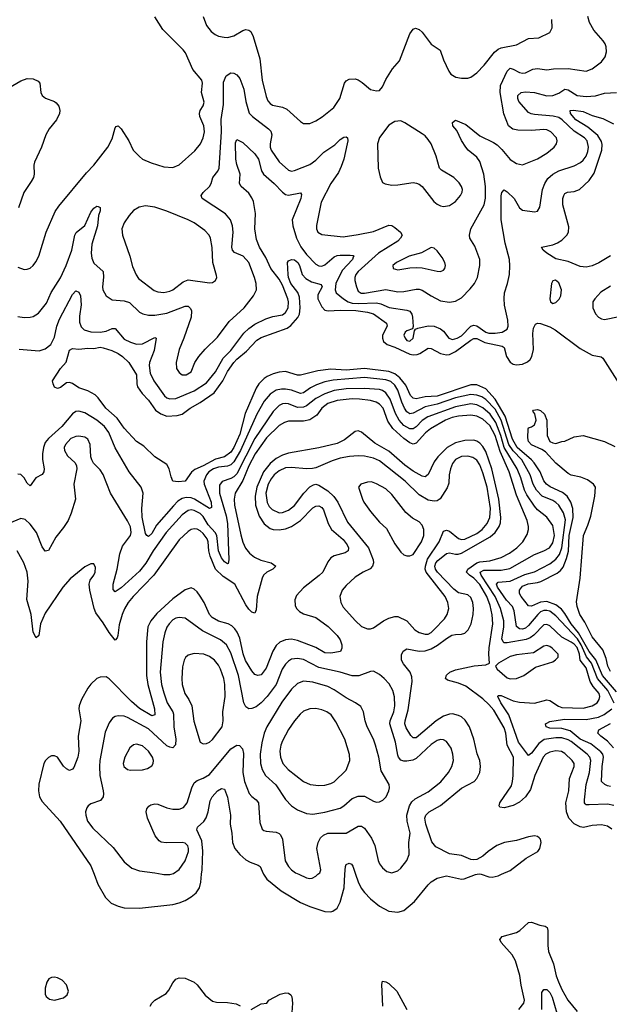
# Model space of a CAD drawing. Header units: inches. Extents: x 1649636 to 1815363, y 506543 to 641975.
# Tile 602 of 656: x 1745082 to 1748962, y 609143 to 615629. Entities that reach past the tile are written whole.
import ezdxf

# ---------------------------------------------------------------- set-up
doc = ezdxf.new("R2010")
doc.units = ezdxf.units.IN
doc.header["$MEASUREMENT"] = 0
doc.layers.add('B7640', color=7, linetype='Continuous')
doc.layers.add('B7641', color=7, linetype='Continuous')

msp = doc.modelspace()

# ---------------------------------------------------------------- linework, layer by layer
at = {"layer": 'B7640', "color": 5}
for points, elevation in [([(1745570.7, 610000), (1745595.1, 609935.1), (1745646.1, 609846.1), (1745684, 609810), (1745728.9, 609788.9), (1745770, 609779.5), (1745870, 609775.8), (1746090, 609801.5), (1746130, 609811.5), (1746170, 609827.9), (1746209.8, 609850.2), (1746243.5, 609876.5), (1746264.7, 609910), (1746272.7, 609947.3), (1746278.6, 610000)], 620), ([(1746019, 610000), (1746030, 609997.7), (1746070, 609997.7), (1746077.4, 610000)], 640), ([(1746686.4, 610000), (1746707.6, 609967.6), (1746803.1, 609890), (1746930, 609813.8), (1746990, 609788.4), (1747090, 609754.9), (1747128.3, 609751.7), (1747142.9, 609757.1), (1747170, 609777.4), (1747190, 609817), (1747216.1, 609910), (1747221.6, 610000)], 620), ([(1746918, 610000), (1746970, 609976.5), (1746990, 609971.8), (1747006.5, 609973.5), (1747030, 609988), (1747044.3, 610000)], 640), ([(1747292.4, 610000), (1747309.5, 609950), (1747328.5, 609908.5), (1747350, 609879.1), (1747390, 609838), (1747450, 609788.9), (1747510, 609757.4), (1747570, 609750.3), (1747610, 609761.1), (1747679, 609821), (1747770, 609930.3), (1747790, 609948.9), (1747830, 609973.7), (1747890.4, 609990.4), (1747988.5, 609968.5), (1748006, 609970), (1748082, 609998), (1748093.2, 610000)], 620), ([(1748118.6, 610000), (1748170, 609982), (1748190, 609981.7), (1748230, 609990.2), (1748252.2, 610000)], 620), ([(1748366.8, 609110), (1748398.2, 609150), (1748404.4, 609170), (1748381.8, 609270), (1748373.6, 609333.6), (1748344, 609430), (1748322.2, 609470), (1748251, 609550), (1748240.5, 609570), (1748256, 609590), (1748350, 609615.5), (1748372.8, 609630), (1748430, 609682.6), (1748450, 609684), (1748504.7, 609664.7), (1748538.8, 609658.8), (1748553.4, 609650), (1748558.2, 609630), (1748557.4, 609530), (1748562.7, 609490), (1748594.1, 609410), (1748612.9, 609330), (1748628.4, 609291.6), (1748650, 609240.8), (1748688.7, 609170), (1748750, 609095.8)], 580), ([(1745940.3, 609130), (1745950.7, 609150), (1745971.9, 609170), (1746045, 609215), (1746063.4, 609236.6), (1746090, 609284.9), (1746110, 609308.5), (1746130, 609317.4), (1746170, 609315.6), (1746230, 609289.1), (1746250, 609272.4), (1746302.8, 609202.8), (1746350, 609164.9), (1746376.8, 609156.8), (1746450, 609154.3), (1746506.8, 609146.8), (1746532.6, 609132.6)], 580), ([(1747471.2, 609130), (1747465.4, 609274.6), (1747470, 609295.5), (1747490, 609291.5), (1747510, 609280.7), (1747562.8, 609230), (1747628.8, 609110)], 580), ([(1748518.1, 609110), (1748518, 609222), (1748530, 609240.5), (1748550, 609241.1), (1748570, 609220.8), (1748584.8, 609190), (1748632.1, 609032.1)], 560), ([(1746604, 609110), (1746670, 609147.3), (1746709, 609151), (1746722, 609170), (1746796, 609210), (1746830, 609218.6), (1746850, 609215.8), (1746865.9, 609205.9), (1746873.2, 609193.2), (1746877.1, 609150), (1746872, 609090)], 580)]:
    msp.add_lwpolyline(points, dxfattribs=dict(at, elevation=elevation))
at = {"layer": 'B7640', "color": 5, "elevation": 620}
msp.add_lwpolyline([(1745310, 609322.9), (1745290, 609320.7), (1745274, 609310), (1745259.3, 609290), (1745248.5, 609250), (1745248.4, 609210), (1745254.9, 609194.9), (1745278, 609178), (1745310, 609170.5), (1745370, 609185.3), (1745394.9, 609205.1), (1745403.6, 609230), (1745390, 609272.3), (1745361.4, 609301.4), (1745330, 609318.4)], close=True, dxfattribs=at)
at = {"layer": 'B7641', "color": 5}
for points, elevation in [([(1745070, 613674), (1745110, 613666.5), (1745150, 613668.9), (1745170, 613672.8), (1745205.2, 613694.8), (1745258.5, 613761.5), (1745289.3, 613830.7), (1745350, 613928.9), (1745387.9, 614010), (1745423.8, 614110), (1745445.4, 614210), (1745453.1, 614226.9), (1745510, 614274), (1745550, 614360.5), (1745570, 614388), (1745590, 614400.5), (1745598.4, 614398.4), (1745610, 614391), (1745610.3, 614370.2), (1745601.1, 614338.9), (1745592.4, 614270), (1745555.6, 614150), (1745550.8, 614090), (1745556.9, 614056.9), (1745570, 614025.3), (1745630.2, 613970), (1745633.3, 613933.3), (1745626.4, 613870), (1745628.6, 613850), (1745650, 613810.3), (1745690, 613783.9), (1745770, 613775.8), (1745804.7, 613764.7), (1745870, 613702), (1745890.8, 613690.8), (1745930, 613681.8), (1745970, 613681.7), (1746050, 613695.7), (1746170, 613742), (1746190, 613740.8), (1746205.4, 613725.5), (1746212, 613710), (1746211, 613670), (1746161.5, 613530), (1746130, 613457.2), (1746110.3, 613370), (1746114.3, 613330), (1746130, 613303.7), (1746150, 613289.2), (1746178, 613290), (1746209.7, 613310), (1746234.7, 613370), (1746259.7, 613410), (1746301.4, 613458.6), (1746382.9, 613537.1), (1746460.1, 613639.9), (1746557.7, 613730), (1746619.7, 613810), (1746639.7, 613850), (1746638.5, 613890), (1746627.8, 613930), (1746588.9, 614030), (1746551.9, 614071.9), (1746496.2, 614096.2), (1746482, 614110), (1746478.2, 614130), (1746486.9, 614230), (1746482.3, 614270), (1746467.8, 614310), (1746436, 614350), (1746282.4, 614450), (1746275.1, 614470), (1746289.6, 614490), (1746331.1, 614530), (1746341.7, 614550), (1746352.8, 614590), (1746384.7, 614630), (1746394, 614650), (1746409.9, 614889.9), (1746408.4, 614971.6), (1746423.1, 615070), (1746422.9, 615217.1), (1746441.1, 615258.9), (1746470, 615278.9), (1746490, 615275.8), (1746510, 615264.4), (1746530, 615241.7), (1746556.1, 615170), (1746570.7, 615090), (1746592.2, 615012.2), (1746614.2, 614990), (1746719.6, 614910), (1746733.9, 614893.9), (1746740.6, 614870), (1746730.2, 614810), (1746729.5, 614790), (1746735.9, 614770), (1746790, 614691.7), (1746850, 614637.4), (1746870, 614631.6), (1746890, 614634.7), (1746990, 614674.2), (1747030, 614704.2), (1747083.9, 614756.1), (1747154.8, 614805.2), (1747190, 614840.3), (1747214.2, 614854.2), (1747230, 614857.1), (1747238, 614850), (1747240.9, 614830), (1747237.2, 614810), (1747214.3, 614710), (1747198.2, 614661.8), (1747178.5, 614621.5), (1747128.6, 614550), (1747066.3, 614426.3), (1747033.7, 614273.7), (1747034, 614250), (1747043.8, 614230), (1747070, 614214), (1747210, 614198.4), (1747310, 614212.6), (1747410, 614234.2), (1747510, 614275.8), (1747530, 614272.9), (1747550, 614259.5), (1747588.4, 614230), (1747598, 614210), (1747588, 614190), (1747569.2, 614170), (1747442.2, 614090), (1747308.8, 613970), (1747294.4, 613950), (1747287.5, 613930), (1747287.5, 613910), (1747297.2, 613870), (1747310, 613840.2), (1747328.1, 613828.1), (1747350, 613826.8), (1747490, 613851), (1747570, 613836), (1747610, 613838.6), (1747690, 613853.9), (1747710, 613852.7), (1747730, 613846.3), (1747789, 613809), (1747850, 613777.7), (1747910, 613768.4), (1747950, 613773.6), (1747990, 613796.9), (1748045.1, 613854.9), (1748074.5, 613890), (1748094.8, 613930), (1748110.8, 614010), (1748109.8, 614050), (1748076.1, 614136.1), (1748044.7, 614190), (1748041, 614210), (1748051.1, 614250), (1748138.4, 614410), (1748146.1, 614453.9), (1748147.7, 614530), (1748136.9, 614610), (1748110, 614695.3), (1748090, 614722.3), (1748033.2, 614770), (1748017.3, 614790), (1747990, 614832.6), (1747957.6, 614897.6), (1747932.8, 614930), (1747930, 614950.4), (1747950, 614967), (1748017.3, 614937.3), (1748110, 614862.7), (1748199.8, 614819.8), (1748223.7, 614803.7), (1748254.4, 614774.4), (1748310, 614706.9), (1748350, 614681.3), (1748390, 614672.9), (1748490, 614713), (1748550.4, 614749.6), (1748599.7, 614790), (1748613.5, 614810), (1748618.5, 614830), (1748614.5, 614850), (1748576.9, 614890), (1748550, 614904.1), (1748530, 614906), (1748450, 614898.2), (1748360.7, 614900.7), (1748327.7, 614907.7), (1748298.9, 614930), (1748268.5, 615008.5), (1748243.4, 615150), (1748245.4, 615194.6), (1748290, 615290.3), (1748310, 615309.1), (1748330, 615302.9), (1748370, 615279.8), (1748390, 615276), (1748410, 615278.9), (1748458.1, 615301.9), (1748490, 615306), (1748550, 615298.9), (1748595.3, 615304.7), (1748690, 615306.4), (1748810, 615289.2), (1748850, 615304.4), (1748909.7, 615350), (1748935, 615384.9), (1748943.1, 615416.9), (1748940.4, 615450), (1748933.7, 615470), (1748921.1, 615490), (1748859, 615559), (1748830.7, 615610), (1748821.2, 615650)], 560), ([(1745070, 613999.1), (1745110, 613983.1), (1745130, 613984.4), (1745150, 613993), (1745170.9, 614009.1), (1745187.3, 614032.7), (1745206.3, 614070), (1745254.7, 614230), (1745314.6, 614365.4), (1745339.3, 614400.7), (1745521.2, 614618.8), (1745570, 614670.3), (1745660.8, 614790), (1745690, 614844.4), (1745710, 614916), (1745715.9, 614924.1), (1745730, 614930.5), (1745750, 614910.3), (1745799.5, 614830), (1745828.9, 614768.9), (1745870, 614727.3), (1745890.4, 614710.4), (1745945.7, 614685.7), (1746030, 614659.5), (1746090, 614655.3), (1746130, 614672), (1746234.7, 614765.3), (1746271.6, 614810), (1746290, 614850.5), (1746298.4, 614890), (1746292.6, 614930), (1746266.8, 614990), (1746264.2, 615010), (1746269.8, 615030.2), (1746290, 615060.7), (1746294.6, 615085.4), (1746277.7, 615150), (1746285.5, 615210), (1746280.3, 615230), (1746221, 615301), (1746171.9, 615410), (1746157.7, 615430), (1746023, 615563), (1745970, 615646.4)], 580), ([(1746289.1, 615649.1), (1746311.1, 615590), (1746341.8, 615550), (1746367.4, 615530), (1746390, 615520.2), (1746427.3, 615512.7), (1746450, 615512.3), (1746490, 615521.8), (1746550, 615557.3), (1746570, 615564), (1746590, 615560.3), (1746602, 615550), (1746618.5, 615518.5), (1746662.6, 615370), (1746676.3, 615230), (1746702.6, 615122.6), (1746714.4, 615094.4), (1746730, 615075.8), (1746746.1, 615066.1), (1746810, 615052.8), (1746839.4, 615039.4), (1746930, 614957.6), (1746950, 614944.9), (1746990, 614944.2), (1747030, 614962.3), (1747071.9, 614988.1), (1747149.2, 615050.8), (1747187.7, 615110), (1747218.3, 615210), (1747230, 615226.4), (1747250, 615237), (1747290, 615238), (1747310, 615232), (1747335.8, 615215.8), (1747390, 615168), (1747430, 615159.1), (1747450, 615162), (1747470, 615186.8), (1747490, 615234.8), (1747534.2, 615305.9), (1747581.6, 615358.4), (1747650, 615536), (1747670, 615566.8), (1747687.2, 615572.8), (1747710, 615564.9), (1747730, 615546), (1747790, 615466.4), (1747848.7, 615428.7), (1747870, 615364), (1747905.3, 615290), (1747919.3, 615270), (1747951.3, 615250), (1747990, 615242.6), (1748030, 615244.2), (1748050, 615250.3), (1748090, 615278.9), (1748138.5, 615330), (1748205.3, 615414.7), (1748230, 615434), (1748250, 615442.6), (1748350, 615462.2), (1748430, 615505.2), (1748499, 615510), (1748570, 615544), (1748585.4, 615574.6), (1748583.6, 615630)], 580), ([(1745010, 615179.5), (1745090, 615225.6), (1745130, 615240.6), (1745170, 615238.2), (1745203, 615223), (1745214.4, 615210), (1745220.4, 615150), (1745230.3, 615130.3), (1745251.6, 615111.6), (1745310, 615090.3), (1745321.5, 615081.5), (1745338.5, 615058.5), (1745344.6, 615030), (1745342.6, 615010), (1745323.6, 614970), (1745275.6, 614910), (1745252.8, 614870), (1745225.3, 614790), (1745178.3, 614690), (1745174.3, 614670), (1745176.9, 614610), (1745171.3, 614588.7), (1745157.8, 614562.2), (1745107.6, 614490), (1745073.6, 614390)], 580), ([(1745077.8, 613457.8), (1745210, 613448.3), (1745250, 613460.2), (1745286.6, 613490), (1745310, 613537.6), (1745326.1, 613610), (1745343.5, 613656.5), (1745430, 613819.5), (1745450, 613842.6), (1745470, 613833.1), (1745481.5, 613810), (1745485.3, 613750), (1745475.4, 613675.4), (1745475.3, 613635.3), (1745484.9, 613604.9), (1745505.1, 613585.1), (1745550, 613571.9), (1745610, 613569.4), (1745650, 613576), (1745690, 613594.2), (1745710, 613593.8), (1745770, 613524.7), (1745810, 613503.8), (1745850, 613491.9), (1745890, 613494.2), (1745970, 613534.3), (1745979.1, 613530), (1745967.5, 613450), (1745936.2, 613370), (1745932.6, 613350), (1745941, 613301), (1745964, 613250), (1746035.5, 613150), (1746050, 613138), (1746070, 613131), (1746110, 613134.1), (1746230, 613183.4), (1746310, 613236.8), (1746370, 613309.4), (1746421.2, 613398.8), (1746471.5, 613450), (1746557.2, 613562.8), (1746590, 613595.3), (1746630, 613624.1), (1746700.9, 613659.1), (1746746.6, 613673.4), (1746810, 613683.9), (1746830, 613698.9), (1746847.3, 613730), (1746850.9, 613769.1), (1746847.1, 613790), (1746810, 613880.3), (1746790, 613918.8), (1746733.2, 613990), (1746701.3, 614061.3), (1746659.1, 614130), (1746639.8, 614179.8), (1746628.9, 614250), (1746633, 614353), (1746619.2, 614430), (1746610, 614455.1), (1746590, 614486.2), (1746539.7, 614530), (1746527.9, 614550), (1746532, 614610), (1746510, 614675.1), (1746503.1, 614710), (1746502.3, 614817.7), (1746510, 614840.5), (1746550, 614819.5), (1746630, 614746), (1746652.1, 614710), (1746673.6, 614633.6), (1746686.8, 614610), (1746755.9, 614550), (1746810, 614492.9), (1746830, 614477.6), (1746850, 614473.7), (1746930, 614487.7), (1746936.2, 614476.2), (1746932.2, 614450), (1746874.6, 614310), (1746878, 614270), (1746903.3, 614190), (1746932, 614132), (1746970, 614082.5), (1747030, 614019.1), (1747050, 614006.4), (1747070, 614004.1), (1747090, 614013.5), (1747150, 614066), (1747170, 614074.3), (1747190, 614078.1), (1747257.4, 614077.4), (1747275.9, 614075.9), (1747283.1, 614070), (1747276.1, 614063.9), (1747272.3, 614050), (1747204.2, 613975.8), (1747163.1, 613890), (1747157, 613850), (1747164.5, 613830), (1747212.5, 613790), (1747243.5, 613770), (1747270, 613761.7), (1747310, 613758.2), (1747430, 613763.1), (1747457.3, 613757.3), (1747512.9, 613733), (1747630, 613715.7), (1747648.1, 613708.1), (1747661.6, 613690), (1747666.7, 613670), (1747671.3, 613608.7), (1747667.5, 613592.5), (1747630, 613578.9), (1747618.4, 613570), (1747609.2, 613550), (1747617.4, 613530), (1747630, 613515.3), (1747650, 613510.3), (1747672, 613530), (1747680.1, 613579.9), (1747686, 613590), (1747702.3, 613597.7), (1747770, 613611.1), (1747810, 613609.3), (1747850, 613592.3), (1747870, 613576.9), (1747906.7, 613530), (1747930, 613523), (1747961.1, 613530), (1747990, 613546.9), (1748049.9, 613610.1), (1748070, 613617.5), (1748090, 613612.1), (1748148.4, 613570), (1748170, 613563.3), (1748210, 613563.1), (1748257, 613570), (1748289.7, 613590), (1748296.5, 613610), (1748294.3, 613650), (1748271.9, 613748.1), (1748268.8, 613791.2), (1748272, 613830), (1748292.7, 613890), (1748304.6, 613950), (1748308, 614008), (1748306, 614050), (1748276.4, 614156.4), (1748249.9, 614310), (1748250.7, 614469.3), (1748254.7, 614490), (1748270, 614508.4), (1748290, 614494.6), (1748336.5, 614450), (1748370, 614390.3), (1748390, 614374), (1748470, 614363.1), (1748490, 614368), (1748505.3, 614394.7), (1748521.6, 614510), (1748537.1, 614550), (1748558, 614582), (1748589.7, 614610), (1748630, 614632.4), (1748730, 614666.6), (1748772, 614688), (1748790, 614703.5), (1748809.5, 614730.5), (1748820.7, 614759.3), (1748825.2, 614790), (1748815.6, 614830), (1748799.2, 614850), (1748730, 614893.8), (1748651.9, 614970), (1748630, 614983.6), (1748592.9, 614992.9), (1748470, 615003.8), (1748448.3, 615008.3), (1748430, 615018), (1748366.8, 615090), (1748358.9, 615110), (1748359.8, 615130), (1748382, 615150), (1748410, 615153.6), (1748470, 615149.2), (1748550, 615126.7), (1748590, 615128.9), (1748630, 615144.4), (1748670, 615170.9), (1748690, 615167.5), (1748750, 615130.1), (1748810, 615121.6), (1748870, 615126.2), (1748930, 615144.7), (1749010, 615149.2)], 540), ([(1748970, 614072.4), (1748893.7, 614026.3), (1748850, 614007.4), (1748810, 613998.3), (1748770, 614002.9), (1748690, 614035.2), (1748610, 614054.3), (1748550.9, 614090), (1748526.3, 614110), (1748516, 614130), (1748590, 614145.5), (1748620.7, 614159.3), (1748650, 614176.3), (1748682.2, 614210), (1748692.6, 614230), (1748695.4, 614264.6), (1748656, 614410), (1748655.3, 614450), (1748661.5, 614470), (1748670, 614483.2), (1748687.7, 614492.3), (1748730, 614496.1), (1748765.4, 614510), (1748830, 614570.2), (1748861.8, 614618.2), (1748912.3, 614770), (1748914.3, 614805.7), (1748910, 614825.4), (1748886.3, 614866.3), (1748819.6, 614919.6), (1748741.1, 614970), (1748707.5, 615010), (1748704.7, 615030), (1748726.7, 615033.3), (1748790, 615024.5), (1748850, 614997.3), (1748918.4, 614978.4), (1748990, 614942.6)], 520), ([(1749010, 611201.7), (1748917.9, 611310), (1748872.1, 611412.1), (1748830, 611467.2), (1748760, 611590), (1748710.6, 611650), (1748670, 611716.4), (1748646.2, 611746.2), (1748610, 611774.6), (1748550, 611797.1), (1748508.8, 611791.2), (1748450, 611765.4), (1748430, 611767.7), (1748381.3, 611830), (1748371.5, 611850), (1748370.4, 611870), (1748390, 611896.3), (1748427.4, 611912.6), (1748490, 611921.4), (1748511, 611929), (1748618.1, 611981.9), (1748640.5, 611999.5), (1748657.4, 612022.6), (1748681, 612079), (1748692.6, 612127.4), (1748698.1, 612230), (1748725, 612350), (1748722.3, 612410), (1748709.6, 612449.6), (1748683.4, 612490), (1748654.2, 612514.2), (1748572.4, 612552.4), (1748548.7, 612568.7), (1748531, 612591), (1748505.8, 612650), (1748468.1, 612710), (1748450.3, 612730), (1748355.8, 612810), (1748325.6, 612865.6), (1748276.9, 613016.9), (1748210, 613129), (1748150, 613197.1), (1748090, 613222.8), (1748050, 613224.1), (1747830, 613148.9), (1747750, 613144.3), (1747690, 613132.3), (1747670, 613136.6), (1747653.7, 613153.7), (1747621.8, 613221.8), (1747583.6, 613270), (1747550, 613295.8), (1747510, 613310.4), (1747350, 613330.2), (1747230, 613321.1), (1747130, 613326.7), (1747043.9, 613316.1), (1746930, 613286.6), (1746910, 613287.9), (1746830, 613310.6), (1746790, 613307.1), (1746750, 613295.2), (1746710, 613279.2), (1746690, 613265.6), (1746655.5, 613230), (1746637.8, 613202.2), (1746565.3, 613034.7), (1746530, 612899.5), (1746490, 612810.5), (1746470, 612780.6), (1746430, 612748.9), (1746370, 612732.8), (1746290, 612689.6), (1746233.9, 612666.1), (1746212.2, 612647.8), (1746171, 612589), (1746125, 612585), (1746089.7, 612590), (1746077.5, 612617.5), (1746065.6, 612670), (1746050, 612698.2), (1745971, 612750), (1745899.1, 612819.1), (1745849.7, 612850), (1745770, 612938.5), (1745723.1, 613003.1), (1745647.7, 613070), (1745598.6, 613138.6), (1745577.6, 613157.6), (1745530, 613183.6), (1745470, 613204.5), (1745430, 613232.7), (1745410, 613239.3), (1745390, 613237.2), (1745350, 613206), (1745330, 613199), (1745310, 613208.7), (1745301.2, 613230), (1745297.2, 613250), (1745349.4, 613330), (1745386.6, 613373.4), (1745410, 613452.2), (1745430, 613462.2), (1745470, 613458.5), (1745530, 613465.6), (1745570, 613463.5), (1745610, 613470.5), (1745630, 613468.1), (1745688.9, 613450), (1745729.2, 613430), (1745757.4, 613410), (1745799.2, 613370), (1745849.3, 613290), (1745851.4, 613230), (1745857.1, 613210), (1745887.2, 613167.2), (1745930, 613122.9), (1745976.2, 613056.3), (1746010, 613031.8), (1746050, 613017.3), (1746118.8, 613021.2), (1746150, 613030.1), (1746202.3, 613070), (1746270, 613107.5), (1746362.2, 613170), (1746418.7, 613250), (1746449, 613311), (1746489.8, 613370.2), (1746510, 613392.8), (1746574.5, 613445.5), (1746643, 613517), (1746670, 613534.5), (1746842.2, 613597.8), (1746865.2, 613614.8), (1746912.3, 613667.7), (1746922.5, 613690), (1746928.3, 613730), (1746922, 613802), (1746911, 613831), (1746865.1, 613890), (1746850.7, 613930), (1746848.3, 613950), (1746843.8, 614030), (1746850, 614040.5), (1746870, 614049.6), (1746890, 614045.9), (1746911, 614030), (1746922.4, 614010), (1746940.6, 613950), (1746964, 613924), (1747001.8, 613901.8), (1747065.4, 613885.4), (1747071.7, 613870), (1747043.3, 613816.7), (1747043.7, 613790), (1747070, 613737), (1747090, 613715.9), (1747110.7, 613710.7), (1747190, 613716.1), (1747293.2, 613713.2), (1747370, 613701.8), (1747410, 613690.1), (1747495.3, 613630), (1747500.1, 613610), (1747469.6, 613550), (1747468.7, 613530), (1747475.8, 613510), (1747499.8, 613490), (1747550, 613472.3), (1747650, 613426.4), (1747670, 613421), (1747697, 613423), (1747715.2, 613430), (1747770, 613464.8), (1747790, 613463), (1747850, 613429), (1747890, 613421.4), (1747910, 613423.9), (1747950, 613443.6), (1748050, 613517.2), (1748070, 613528.3), (1748090, 613528.1), (1748143.2, 613503.2), (1748257.3, 613477.3), (1748269, 613469), (1748284.3, 613410), (1748310, 613372.8), (1748330, 613360.6), (1748350, 613355.4), (1748390, 613359.5), (1748424.3, 613375.7), (1748440.5, 613390), (1748452.9, 613410), (1748463.7, 613456.3), (1748458.6, 613561.4), (1748463.7, 613596.3), (1748476.8, 613623.2), (1748490, 613630.3), (1748510, 613626.8), (1748570, 613605.3), (1748606.5, 613586.5), (1748770, 613462), (1748850, 613418.7), (1748907.4, 613407.4), (1748918.9, 613398.9), (1749027.2, 613230)], 520), ([(1748970, 613872.3), (1748906.9, 613833.1), (1748866.4, 613790), (1748854.4, 613770), (1748853.7, 613730), (1748870, 613690.7), (1748890, 613668.4), (1748910, 613657.6), (1748930, 613653.7), (1749026.7, 613673.3)], 540), ([(1748993.2, 611126.8), (1748951.7, 611210), (1748884, 611290), (1748845.7, 611390), (1748812.1, 611432.1), (1748776.3, 611510), (1748751.4, 611550), (1748610, 611702.4), (1748570, 611731.6), (1748550, 611736.9), (1748530, 611736.2), (1748510, 611727.4), (1748491, 611710), (1748430, 611638.1), (1748410, 611621.7), (1748390, 611615), (1748370, 611616.7), (1748351.4, 611631.4), (1748334.7, 611734.7), (1748324.3, 611764.3), (1748285.3, 611805.3), (1748226.1, 611890), (1748218.5, 611910), (1748230, 611923.9), (1748310, 611929.7), (1748406.7, 611973.3), (1748469.2, 611990.8), (1748570, 612043.4), (1748610, 612074.7), (1748633.6, 612106.4), (1748648.8, 612150), (1748673.2, 612333.2), (1748659.8, 612379.8), (1748629.9, 612430), (1748610, 612449.3), (1748590, 612460.6), (1748521, 612490), (1748482.7, 612530), (1748461.8, 612570), (1748440.5, 612630), (1748397.9, 612710), (1748385.6, 612730), (1748329.3, 612789.3), (1748301.2, 612830), (1748250.1, 612990.1), (1748210, 613063.6), (1748150, 613125.8), (1748123.7, 613143.7), (1748090, 613156.1), (1748050, 613160.2), (1747950, 613136.9), (1747830, 613095.8), (1747750, 613078.3), (1747670, 613035.9), (1747650, 613033.3), (1747630, 613045.8), (1747613.4, 613070), (1747595.4, 613110), (1747570, 613187.4), (1747550, 613222), (1747524.4, 613244.4), (1747490, 613257.3), (1747350, 613271.9), (1747145.3, 613254.7), (1747090, 613243.2), (1747035.5, 613224.5), (1746995.8, 613204.2), (1746950, 613171.6), (1746930, 613166.4), (1746870, 613188), (1746830, 613196), (1746804.4, 613195.6), (1746770, 613187.3), (1746730, 613161.8), (1746690, 613115.7), (1746642.6, 613030), (1746534.4, 612790), (1746490, 612716.2), (1746470, 612696.4), (1746450, 612686.9), (1746390, 612680.2), (1746357, 612670), (1746327.1, 612650), (1746310.5, 612630), (1746294.3, 612590), (1746295.4, 612570), (1746341.2, 612450), (1746344, 612416), (1746330, 612409.3), (1746231.3, 612471.3), (1746210, 612479.9), (1746177.6, 612482.4), (1746150, 612474.7), (1746122.9, 612457.1), (1746092.7, 612427.3), (1745981.9, 612298.1), (1745950, 612243.8), (1745930, 612224.5), (1745918.4, 612230), (1745910, 612245.2), (1745888.5, 612351.5), (1745884.9, 612410), (1745894.2, 612510), (1745881.1, 612550), (1745801.2, 612650), (1745708.9, 612808.9), (1745669.1, 612910), (1745640.2, 612950), (1745590, 612991.7), (1745510, 613039), (1745470, 613050.7), (1745450, 613047.2), (1745430, 613033.5), (1745358.9, 612950), (1745270.7, 612870), (1745250, 612843.1), (1745237.1, 612810), (1745231, 612770), (1745231.1, 612731.1), (1745241.6, 612670), (1745240.3, 612650), (1745230, 612632), (1745188.4, 612611.6), (1745150, 612558.4), (1745130, 612575.1), (1745111.1, 612611.1), (1745090, 612633.6), (1745070, 612634.6)], 540), ([(1748992.3, 610452.3), (1748950, 610462.4), (1748830, 610456), (1748810, 610458), (1748803.3, 610463.3), (1748799.3, 610470), (1748799.5, 610490), (1748810.4, 610590), (1748831.4, 610670), (1748841.1, 610750), (1748833.9, 610770), (1748816.9, 610790), (1748710, 610874.5), (1748690, 610885.9), (1748650, 610897.4), (1748610, 610897.7), (1748532.9, 610887.1), (1748498.2, 610861.8), (1748450, 610797.1), (1748430, 610783.1), (1748364.2, 610870), (1748300.6, 611050), (1748247.8, 611130), (1748228, 611170), (1748230, 611177.3), (1748250, 611177.8), (1748330, 611142.6), (1748370, 611133), (1748470, 611126.2), (1748550, 611147.8), (1748570, 611144.2), (1748626.7, 611106.7), (1748650, 611099.1), (1748790, 611094.5), (1748850, 611108.2), (1748882.3, 611130), (1748895.5, 611150), (1748899.9, 611170), (1748894.9, 611190), (1748856.3, 611236.3), (1748836.9, 611270), (1748810, 611358.8), (1748770.2, 611410.2), (1748764.7, 611450), (1748750, 611492.6), (1748730, 611515.3), (1748710, 611529.5), (1748650, 611562), (1748570, 611636.6), (1748550, 611645.6), (1748530, 611642.4), (1748465.3, 611574.7), (1748441.9, 611558.1), (1748413.6, 611546.4), (1748290, 611524.7), (1748270, 611524.7), (1748262.6, 611530), (1748255.1, 611550), (1748267.2, 611627.2), (1748267.7, 611670), (1748245.7, 611750), (1748211.6, 611830), (1748118.8, 611970), (1748111.8, 611990), (1748136.7, 612003.3), (1748250, 612003), (1748306.3, 612013.7), (1748470, 612106.9), (1748530, 612130.2), (1748567.2, 612150), (1748590, 612182), (1748601.9, 612230), (1748590, 612298), (1748550.9, 612350.9), (1748490, 612401.2), (1748470, 612423.2), (1748420, 612500), (1748404.7, 612530), (1748379.8, 612610), (1748354.6, 612670), (1748270.9, 612810.9), (1748248.5, 612890), (1748215.8, 612975.8), (1748177.7, 613030), (1748130, 613071.7), (1748090, 613092), (1748050, 613098.5), (1747950, 613079.2), (1747768, 613012), (1747730.9, 612989.1), (1747690, 612946.4), (1747670, 612933.8), (1747650, 612934.2), (1747610, 612954.6), (1747578, 612990), (1747553.9, 613033.9), (1747519.7, 613130), (1747490, 613171.5), (1747470, 613186), (1747450, 613192.9), (1747350, 613199.9), (1747230, 613197.5), (1747150, 613185.4), (1747090, 613164.3), (1747030, 613134.4), (1746970, 613085.7), (1746950, 613075.4), (1746910, 613075), (1746850, 613099.4), (1746830, 613101.2), (1746810, 613097.5), (1746790, 613087.4), (1746750, 613047.5), (1746630, 612870), (1746510, 612636.6), (1746490, 612617.5), (1746470, 612607), (1746413.8, 612586.2), (1746397.1, 612562.9), (1746396.3, 612510), (1746440.4, 612360.4), (1746450.1, 612309.9), (1746458.9, 612070), (1746453.8, 612046.2), (1746450, 612044.7), (1746430, 612057.2), (1746410, 612084.5), (1746389.5, 612130), (1746378.8, 612230), (1746367.5, 612250), (1746322.3, 612302.3), (1746290, 612356.1), (1746270, 612374.9), (1746230, 612394.9), (1746210, 612399.4), (1746190, 612396.7), (1746150, 612367.4), (1746046, 612250), (1745960.4, 612130), (1745911.6, 612048.4), (1745870, 611995.2), (1745750, 611887.2), (1745710, 611859.6), (1745696.1, 611876.1), (1745697.3, 611910), (1745723.2, 612010), (1745740.9, 612110), (1745758.7, 612161.3), (1745809.9, 612230), (1745814.8, 612250), (1745810, 612287.3), (1745790, 612328.3), (1745679.8, 612510), (1745630, 612633.3), (1745610, 612663.5), (1745567.9, 612707.9), (1745555.1, 612730), (1745549.7, 612750), (1745544.8, 612830), (1745530, 612866), (1745510, 612878.2), (1745470, 612885.8), (1745450, 612883.8), (1745417.6, 612870), (1745382.8, 612830), (1745374.9, 612810), (1745375.3, 612790), (1745396.4, 612756.4), (1745446.7, 612710), (1745455.3, 612690), (1745456.9, 612670), (1745437.8, 612570), (1745447.8, 612470), (1745420.8, 612379.2), (1745399.7, 612330), (1745370, 612283), (1745320, 612220), (1745270, 612131.8), (1745250, 612127), (1745240.3, 612140.3), (1745230, 612156.2), (1745192.6, 612250), (1745150, 612305.6), (1745117.1, 612337.1), (1745090, 612342.8), (1745009.7, 612310.3)], 560), ([(1748977.7, 610297.7), (1748950, 610316.8), (1748910, 610325.8), (1748850, 610321.8), (1748792.2, 610307.8), (1748770, 610311.9), (1748730, 610332.4), (1748695.3, 610370), (1748679, 610410), (1748676.3, 610470), (1748694.9, 610550), (1748699.6, 610630), (1748729.8, 610710), (1748730.6, 610730), (1748718.2, 610750), (1748670, 610796), (1748647.7, 610807.7), (1748610, 610811.9), (1748570, 610804.6), (1748544, 610790), (1748526.7, 610770), (1748472.7, 610650), (1748443, 610557), (1748410.7, 610510), (1748370, 610474.3), (1748330, 610451.8), (1748270, 610436.8), (1748242, 610442), (1748236.9, 610450), (1748241.5, 610470), (1748317.2, 610582.8), (1748325.6, 610610), (1748329.9, 610650.1), (1748330.4, 610770), (1748290.5, 610850.5), (1748280.6, 610930), (1748270, 610964), (1748200.9, 611080.9), (1748170, 611119), (1748130, 611155.8), (1748018.4, 611238.4), (1747970, 611258), (1747897.6, 611277.6), (1747883, 611290), (1747890, 611311.4), (1747912.8, 611330), (1747950, 611346.4), (1748072.9, 611372.9), (1748150, 611380.3), (1748173.2, 611390), (1748168.4, 611448.4), (1748170.4, 611490.4), (1748196.3, 611650), (1748191.4, 611708.6), (1748178.6, 611770), (1748156.3, 611830), (1748109.2, 611909.2), (1748071.1, 611951.1), (1748041.8, 611970), (1748021.4, 611990), (1748030.3, 612010), (1748090, 612050.6), (1748110, 612057.1), (1748175.1, 612064.9), (1748250, 612085.2), (1748305.8, 612114.2), (1748353.6, 612150), (1748392.7, 612190), (1748421.7, 612238.3), (1748430.5, 612270), (1748430.5, 612289.5), (1748420.9, 612330), (1748350, 612497.7), (1748303.3, 612650), (1748243.6, 612783.6), (1748209.7, 612890), (1748175.1, 612955.1), (1748130, 612997.8), (1748090, 613017.5), (1748050, 613023), (1747970, 613016.4), (1747928, 613008), (1747884.3, 612990), (1747785.9, 612934.1), (1747752.9, 612907.1), (1747690, 612838.2), (1747670, 612833.6), (1747650, 612840.5), (1747610, 612869.2), (1747536.7, 612936.7), (1747504.7, 612984.7), (1747472.8, 613070), (1747450, 613095.5), (1747428.3, 613108.3), (1747390, 613120.1), (1747317.2, 613130), (1747270, 613131.3), (1747170, 613119.7), (1747110, 613100.3), (1747070.1, 613070), (1747036.7, 613023.3), (1746990, 612993.8), (1746950, 612984.4), (1746850, 612984.5), (1746823.8, 612976.2), (1746790, 612955.3), (1746705.9, 612874.1), (1746630.6, 612770), (1746590, 612690), (1746550, 612594.3), (1746498.6, 612510), (1746491.9, 612470), (1746494.5, 612430), (1746535.9, 612235.9), (1746550, 612187.2), (1746568.2, 612148.2), (1746593.9, 612113.9), (1746627.4, 612087.4), (1746668.8, 612068.8), (1746735.8, 612050), (1746766.4, 612030), (1746746.7, 612010), (1746707.2, 611990), (1746686.5, 611970), (1746676.6, 611950), (1746645, 611830), (1746638.3, 611741.7), (1746630, 611719.6), (1746610, 611725.6), (1746590, 611744.8), (1746570, 611774.6), (1746498.2, 611910), (1746420.3, 611960.3), (1746370, 612008.9), (1746333.9, 612093.9), (1746326.2, 612130), (1746322, 612190), (1746314.6, 612210), (1746290, 612243.7), (1746270, 612262.3), (1746250, 612271.9), (1746230, 612274.1), (1746210, 612269.8), (1746190, 612258.2), (1746130, 612203.2), (1745964.8, 611970), (1745827.7, 611830), (1745795.1, 611790), (1745771, 611749), (1745755.5, 611710), (1745736.8, 611643.2), (1745727.5, 611572.5), (1745723.1, 611556.9), (1745710, 611542.3), (1745670, 611591.4), (1745630, 611656.2), (1745581.7, 611721.7), (1745570.6, 611750), (1745543.5, 611870), (1745539.1, 611910), (1745544.2, 611935.8), (1745569.4, 611970), (1745578.4, 611990), (1745580.9, 612020.9), (1745570, 612044), (1745550, 612045.2), (1745510, 612025.2), (1745414.3, 611945.7), (1745364.4, 611890), (1745250, 611718.7), (1745218, 611650), (1745207.9, 611572.1), (1745190, 611556), (1745170, 611594), (1745157.8, 611710), (1745128.2, 611810), (1745136.5, 611930), (1745130.6, 611990), (1745107.8, 612050), (1745064.5, 612130)], 580), ([(1748970, 611335), (1748952.6, 611370), (1748940.6, 611420.6), (1748918.5, 611478.5), (1748850, 611562.9), (1748800.1, 611660.1), (1748768.5, 611710), (1748750, 611764.5), (1748746.9, 611793.1), (1748769.1, 611950.9), (1748791.9, 612230), (1748821.5, 612298.5), (1748841.2, 612358.8), (1748866.8, 612490), (1748871.1, 612550), (1748858.8, 612570), (1748817.9, 612597.9), (1748774.4, 612614.4), (1748710, 612628), (1748690, 612639.9), (1748610, 612707.6), (1748541.8, 612781.8), (1748517.9, 612797.9), (1748450, 612828.6), (1748430.8, 612850), (1748426.3, 612873.6), (1748427, 612933), (1748430, 612941), (1748450, 612946.8), (1748470, 612960.7), (1748480.7, 612990), (1748471.6, 613031.6), (1748459, 613050), (1748463.2, 613056.8), (1748490, 613061.3), (1748510, 613054), (1748534.7, 613030), (1748551.4, 612990), (1748553, 612890), (1748570, 612851), (1748590, 612841), (1748610, 612838), (1748650, 612851.3), (1748668.4, 612851.6), (1748730, 612881), (1748790, 612890.8), (1748929.5, 612850.5), (1748997.6, 612817.6)], 480), ([(1748252.2, 610000), (1748310, 610025.4), (1748415, 610105), (1748490.7, 610149.3), (1748504.2, 610170), (1748513.2, 610210), (1748509.5, 610230), (1748500.1, 610240.1), (1748488.3, 610248.3), (1748470, 610251.9), (1748430, 610246.2), (1748350, 610221.8), (1748271.1, 610208.9), (1748222.4, 610190), (1748163.8, 610150), (1748130, 610119.5), (1748090, 610098), (1748070, 610094.5), (1748050, 610097), (1747990, 610123), (1747910, 610133.5), (1747820.6, 610180.6), (1747793.1, 610213.1), (1747754.1, 610330), (1747747.2, 610370), (1747753.5, 610390), (1747775.6, 610410), (1747850, 610452.6), (1747990, 610567.8), (1748071.9, 610610), (1748090.6, 610630), (1748109, 610670), (1748114.9, 610710), (1748109.8, 610750), (1748092.7, 610792.7), (1748069.8, 610890), (1748041.4, 610970), (1748013.7, 611013.7), (1747990, 611035.8), (1747970, 611046.3), (1747930, 611055.4), (1747910, 611054), (1747870, 611040.5), (1747821.7, 611010), (1747690, 610898.3), (1747670, 610898.8), (1747654.8, 610914.8), (1747624.8, 610964.8), (1747616.6, 610990), (1747617.5, 611010), (1747637.7, 611082.3), (1747664.4, 611270), (1747661.1, 611301.1), (1747650.5, 611330), (1747606.6, 611386.6), (1747594.5, 611410), (1747594.9, 611445.1), (1747605.6, 611470), (1747630, 611485.6), (1747710, 611468.9), (1747750, 611472.2), (1747790, 611485), (1747831.4, 611508.6), (1747890, 611553.1), (1747925.9, 611574.1), (1747950, 611580.1), (1747990, 611581.9), (1748010, 611588.4), (1748033.1, 611610), (1748051.7, 611650), (1748066.1, 611710), (1748067.9, 611750), (1748062.9, 611790), (1748050, 611821.7), (1748030, 611840.2), (1747970, 611854.3), (1747938.3, 611878.3), (1747830.3, 611990), (1747816.9, 612010), (1747813.1, 612030), (1747819.9, 612050), (1747833.4, 612066.6), (1747890, 612112.4), (1747910, 612117.1), (1747950, 612107.3), (1747967.7, 612107.7), (1747990, 612115.2), (1748178.7, 612221.3), (1748211, 612250), (1748237.4, 612290), (1748244.9, 612315.1), (1748248, 612350), (1748235.8, 612470), (1748189.4, 612670), (1748150, 612785), (1748130, 612818.1), (1748110, 612839.3), (1748090, 612852.3), (1748070, 612858.7), (1748010, 612857.7), (1747950, 612841.2), (1747895.3, 612810), (1747833.6, 612750), (1747810, 612716.1), (1747770, 612632.9), (1747750, 612616.5), (1747730, 612621.1), (1747670, 612654.6), (1747615.4, 612695.4), (1747510, 612785.7), (1747419, 612839), (1747332, 612912), (1747310, 612919.8), (1747290, 612915.8), (1747219.5, 612860.5), (1747170, 612836.9), (1747050, 612809.4), (1746850, 612774), (1746810, 612759.5), (1746770, 612737.5), (1746730, 612706), (1746685.7, 612650), (1746641.2, 612550), (1746630.7, 612490), (1746633.3, 612430), (1746658.1, 612358.1), (1746690, 612307.5), (1746730, 612276.8), (1746750.1, 612270.1), (1746790, 612267.7), (1746830, 612275), (1746870.4, 612289.6), (1746930, 612330.8), (1747010, 612413.1), (1747030, 612425), (1747050, 612426.3), (1747070, 612414.5), (1747079.8, 612399.8), (1747112, 612310), (1747134.1, 612270), (1747210, 612203.7), (1747237.6, 612170), (1747244.8, 612150), (1747243.6, 612130), (1747222.4, 612117.6), (1747150, 612097.3), (1747130, 612083.8), (1747110, 612056.9), (1747076.5, 611990), (1747053.3, 611966.7), (1746950, 611885.5), (1746904.1, 611835.9), (1746892.2, 611807.8), (1746895.1, 611770), (1746903.9, 611750), (1746922, 611730), (1746950, 611715.1), (1747030.5, 611690.5), (1747110.9, 611630.9), (1747171.4, 611571.4), (1747190, 611544.2), (1747201.2, 611510), (1747200.9, 611490), (1747191.9, 611468.1), (1747130, 611455.2), (1747090, 611458.1), (1747030, 611492.6), (1746910, 611539.9), (1746870, 611548.8), (1746830, 611544.4), (1746792.4, 611527.6), (1746770, 611506.2), (1746747.4, 611470), (1746703.1, 611356.9), (1746670, 611314.2), (1746648.2, 611308.2), (1746630, 611315.6), (1746610, 611339.8), (1746567.2, 611407.2), (1746551.2, 611451.2), (1746530, 611554.5), (1746513.4, 611593.4), (1746497.2, 611617.2), (1746476.8, 611636.8), (1746453.7, 611650), (1746390, 611667.5), (1746349, 611690), (1746330.8, 611710.8), (1746295.6, 611790), (1746270, 611832.4), (1746250, 611860.4), (1746230, 611878.5), (1746210, 611886), (1746170, 611874.2), (1746090, 611813.3), (1745983.6, 611716.4), (1745944.1, 611670), (1745925.8, 611630), (1745916.4, 611530), (1745915.9, 611310), (1745925.1, 611250), (1745968.5, 611090), (1745970.8, 611049.2), (1745950, 611044.3), (1745870, 611091.4), (1745817.5, 611137.5), (1745670, 611286.2), (1745650, 611299.1), (1745610, 611298.5), (1745590, 611288.5), (1745550, 611252.1), (1745530, 611225.7), (1745487.8, 611150), (1745473, 611110), (1745471.2, 611090), (1745483, 611010), (1745466, 610910), (1745471, 610810), (1745463.5, 610770), (1745436.9, 610703.1), (1745430, 610692), (1745410, 610683.6), (1745390, 610693.3), (1745370.8, 610710.8), (1745330, 610771.6), (1745310, 610779.6), (1745290, 610779.6), (1745270, 610769.5), (1745250.5, 610750), (1745241.3, 610730), (1745206.9, 610593.1), (1745204.5, 610550), (1745212.4, 610510), (1745230, 610478.4), (1745348, 610350), (1745550, 610054.9), (1745570.7, 610000)], 620), ([(1747044.3, 610000), (1747056.2, 610010), (1747064.2, 610030), (1747036.8, 610170), (1747044.8, 610210), (1747061.3, 610238.7), (1747081.8, 610258.2), (1747110, 610270.9), (1747230, 610270.2), (1747310, 610315.5), (1747330, 610316.5), (1747350, 610304), (1747397.1, 610237.1), (1747418.9, 610190), (1747440.3, 610090), (1747448.5, 610068.5), (1747470, 610041.3), (1747498, 610018), (1747530, 610008.8), (1747570, 610022.6), (1747590, 610039.5), (1747629.8, 610090), (1747645.3, 610130), (1747643.4, 610210), (1747650.5, 610270), (1747632.4, 610350), (1747629.9, 610390), (1747647.5, 610450), (1747663, 610477), (1747683.2, 610496.8), (1747770, 610543.8), (1747852.2, 610607.8), (1747904, 610670), (1747926, 610710), (1747935.8, 610750), (1747932.7, 610790), (1747920.3, 610830), (1747890, 610874.2), (1747870, 610886), (1747850, 610888.1), (1747830, 610881.4), (1747790, 610853.7), (1747690, 610761.7), (1747668.1, 610751.9), (1747630, 610744.1), (1747610, 610744.7), (1747590, 610751.8), (1747575.4, 610770), (1747570, 610785.1), (1747554.1, 610870), (1747517.8, 610990), (1747519.6, 611010), (1747543.6, 611070), (1747549.9, 611109.9), (1747547.9, 611167.9), (1747538.2, 611210), (1747512.9, 611253), (1747479.7, 611290), (1747450, 611316.4), (1747410, 611337.4), (1747390, 611334.3), (1747314, 611306), (1747270, 611306.6), (1747191.5, 611331.5), (1747050, 611361.4), (1746950, 611413.6), (1746910, 611421.2), (1746870, 611415.7), (1746850, 611403.8), (1746830, 611383.9), (1746809.7, 611350.3), (1746769.6, 611250), (1746710, 611171.3), (1746670, 611129.8), (1746636.7, 611103.3), (1746610, 611090.8), (1746589.8, 611089.8), (1746570, 611102), (1746556.8, 611130), (1746522.4, 611310), (1746470, 611459.1), (1746442.2, 611510), (1746403.1, 611543.1), (1746283.5, 611603.5), (1746170, 611686), (1746131.5, 611691.5), (1746110, 611685.8), (1746090, 611674.6), (1746065, 611650), (1746050, 611627.1), (1746035.8, 611590), (1746023.6, 611530), (1746006.1, 611330), (1746014.6, 611250), (1746030, 611193.7), (1746052.6, 611130), (1746090, 611070.3), (1746094.1, 611054.1), (1746095.3, 610970), (1746110.1, 610889.9), (1746107.6, 610852.4), (1746090, 610832.4), (1746070, 610835.9), (1746050, 610846.3), (1745930, 610957.7), (1745790, 611032.2), (1745770, 611040.3), (1745730, 611043.9), (1745710, 611038.3), (1745693, 611027), (1745670, 610997), (1745643.7, 610936.3), (1745609.5, 610750), (1745606.1, 610710), (1745608.7, 610650), (1745631.6, 610548.5), (1745634, 610530), (1745630.3, 610510), (1745613.3, 610486.7), (1745550, 610463.1), (1745532.2, 610450), (1745523.2, 610436.8), (1745515.5, 610410), (1745515.9, 610390), (1745528.6, 610350), (1745563.2, 610303.2), (1745696.4, 610176.4), (1745770, 610082.4), (1745820.4, 610040.4), (1745870, 610022.3), (1745970, 610010.2), (1746019, 610000)], 640), ([(1748970, 610578.7), (1748950, 610581.4), (1748932.8, 610590), (1748909.9, 610610), (1748914.9, 610710), (1748924.5, 610770), (1748919.9, 610790), (1748905.7, 610805.7), (1748839.4, 610859.4), (1748769.8, 610889.8), (1748704.1, 610944.1), (1748650, 610959.2), (1748570, 610961.8), (1748545.7, 610970), (1748542, 610990), (1748550, 610995.5), (1748570, 611005.2), (1748624.6, 611015.4), (1748670, 611020.4), (1748810, 611019.7), (1748890, 611033.5), (1748928.3, 611051.7), (1748978.4, 611090)], 540), ([(1748990, 610832.1), (1748950, 610877.1), (1748905.3, 610910), (1748885.8, 610930), (1748893.7, 610950), (1748970, 610992.6)], 520), ([(1746077.4, 610000), (1746094.7, 610005.3), (1746130, 610030.2), (1746170.9, 610089.1), (1746191.9, 610150), (1746192.7, 610170), (1746187.6, 610187.6), (1746170, 610203.5), (1746150, 610209.8), (1746046.2, 610206.1), (1746011.4, 610211.4), (1745999.5, 610219.5), (1745972.3, 610252.3), (1745922.2, 610370), (1745913.5, 610410), (1745918.3, 610430), (1745931.8, 610448.2), (1745943.7, 610456.3), (1745970, 610462.8), (1745990, 610461.2), (1746050, 610437.2), (1746090, 610429.2), (1746130, 610429.2), (1746159.4, 610440.6), (1746184.1, 610470), (1746214.1, 610570), (1746230, 610602.3), (1746250, 610617.8), (1746290, 610631.8), (1746330, 610657.4), (1746470, 610825.2), (1746510, 610850.2), (1746528.9, 610848.9), (1746546.7, 610826.7), (1746554.8, 610794.8), (1746550.1, 610670), (1746561.3, 610610), (1746592.4, 610532.4), (1746610, 610511.3), (1746638.3, 610490), (1746652.1, 610470), (1746661.8, 610341.8), (1746677.4, 610297.4), (1746688, 610288), (1746703.2, 610283.2), (1746770, 610277.8), (1746789.3, 610269.3), (1746798.8, 610258.8), (1746811.1, 610230), (1746829.3, 610089.3), (1746850.3, 610050), (1746870.3, 610030), (1746895.8, 610010), (1746918, 610000)], 640), ([(1746278.6, 610000), (1746282, 610030), (1746287.5, 610152.5), (1746279.6, 610219.6), (1746247.3, 610292.7), (1746252, 610310), (1746292.4, 610347.6), (1746308.3, 610371.7), (1746321.3, 610410), (1746336, 610484), (1746348.7, 610510), (1746384, 610550), (1746410, 610565.7), (1746430, 610560.5), (1746450, 610507.3), (1746469.3, 610390), (1746467.5, 610330), (1746478.3, 610270), (1746482.5, 610210), (1746496.8, 610170), (1746530, 610129.4), (1746570, 610094), (1746598.4, 610078.4), (1746650, 610060.2), (1746664.6, 610050), (1746683.9, 610003.9), (1746686.4, 610000)], 620), ([(1747221.6, 610000), (1747224.6, 610050), (1747230, 610063.8), (1747250, 610073.1), (1747265.4, 610065.4), (1747274, 610054), (1747292.4, 610000)], 620), ([(1748093.2, 610000), (1748110, 610003), (1748118.6, 610000)], 620)]:
    msp.add_lwpolyline(points, dxfattribs=dict(at, elevation=elevation))
for points, elevation in [([(1747590, 614962), (1747550, 614957), (1747510, 614934.5), (1747450, 614852), (1747435.3, 614810), (1747441.1, 614650), (1747454, 614594), (1747470, 614556), (1747486.4, 614546.4), (1747530, 614538.7), (1747570, 614540.3), (1747670, 614556.4), (1747692.3, 614552.3), (1747710, 614545.5), (1747730.7, 614530), (1747808, 614430), (1747830, 614412.7), (1747850, 614401.6), (1747870, 614397.1), (1747910, 614405.7), (1747950, 614430.3), (1747983.5, 614470), (1747993.2, 614493.2), (1747994.7, 614510), (1747990, 614529), (1747974.5, 614554.5), (1747938, 614590), (1747856.9, 614636.9), (1747843.7, 614650), (1747821.6, 614730), (1747789.6, 614810), (1747770, 614839.5), (1747750, 614862.9), (1747730, 614877.6), (1747617.2, 614950)], 580), ([(1745910, 614401.4), (1745867.1, 614392.9), (1745830, 614371.3), (1745801.3, 614338.7), (1745768.9, 614290), (1745754.6, 614250), (1745758.9, 614210), (1745807.3, 614070), (1745823.4, 614003.4), (1745847.8, 613947.8), (1745864.4, 613924.4), (1745965.9, 613845.9), (1745990, 613835.2), (1746030, 613831.7), (1746070, 613839.4), (1746090, 613848.6), (1746157.9, 613902.1), (1746190, 613916), (1746330, 613894.4), (1746350, 613898), (1746369.6, 613910.4), (1746378, 613930), (1746376.6, 613943.4), (1746352.7, 614030), (1746348.4, 614128.4), (1746337.8, 614190), (1746328.4, 614210), (1746299.1, 614239), (1746230, 614289.8), (1746189.9, 614309.9), (1746050, 614367.7), (1745970, 614393.3)], 580), ([(1747790, 614127.6), (1747726.7, 614093.3), (1747644.4, 614070), (1747561.6, 614030), (1747537.1, 614010), (1747538.8, 613990), (1747570, 613980.3), (1747650, 613994.6), (1747690, 613996.9), (1747730, 613993.4), (1747830, 613972.1), (1747850, 613970.2), (1747870, 613978.7), (1747879.1, 613990), (1747883.1, 614010), (1747879.2, 614030), (1747862.9, 614062.9), (1747830, 614105.6), (1747810, 614122.9)], 580), ([(1748607.2, 613912.8), (1748590, 613909.4), (1748580.9, 613890), (1748569.5, 613790), (1748575.8, 613770), (1748590, 613759.6), (1748610, 613766.7), (1748631.2, 613788.8), (1748642.7, 613810), (1748647.6, 613850), (1748630, 613895.1)], 540), ([(1747310, 612756.5), (1747252, 612752), (1747190, 612740.2), (1747136.8, 612723.2), (1747030, 612677.1), (1747007.9, 612672.1), (1746970, 612669.8), (1746870, 612679.9), (1746830, 612675.9), (1746790, 612657.5), (1746756.4, 612630), (1746735.4, 612604.6), (1746717.2, 612570), (1746701.1, 612510), (1746710, 612447.6), (1746722.6, 612422.6), (1746742.5, 612402.5), (1746790, 612381.3), (1746810, 612382.8), (1746850, 612398.6), (1746890.9, 612429.1), (1746950.7, 612509.3), (1746990, 612551.3), (1747014.6, 612565.5), (1747030, 612568.4), (1747050, 612562.7), (1747110, 612524.3), (1747148.6, 612488.6), (1747174.5, 612450), (1747239.5, 612319.5), (1747376.6, 612150), (1747407, 612070), (1747409.3, 612050), (1747403.9, 612030), (1747387.5, 612012.5), (1747341.3, 611990), (1747290, 611956.4), (1747230, 611902.4), (1747203.1, 611870), (1747188.9, 611830), (1747194.6, 611790), (1747210, 611759.3), (1747292.4, 611670), (1747331.7, 611631.7), (1747370, 611617.1), (1747390, 611616.3), (1747410, 611623), (1747475.1, 611670), (1747510, 611687.2), (1747550, 611696.9), (1747570, 611696.9), (1747630, 611668.9), (1747682, 611610), (1747710, 611591.1), (1747750, 611580.5), (1747770, 611582), (1747790, 611592.6), (1747810, 611610.9), (1747877.4, 611682.6), (1747895, 611710), (1747906.1, 611750), (1747899.9, 611790), (1747881.4, 611830), (1747757.1, 611990), (1747751, 612010), (1747751.2, 612030), (1747765.6, 612074.4), (1747843, 612190), (1747870, 612259.6), (1747890, 612267.2), (1747910, 612259.7), (1747970, 612210.9), (1747990, 612204.5), (1748010, 612206.9), (1748090, 612244.7), (1748124.9, 612270), (1748159, 612310), (1748175.4, 612350), (1748180.8, 612410), (1748159, 612550), (1748130, 612644.7), (1748110, 612695.6), (1748090, 612727.1), (1748064.4, 612744.4), (1748030, 612752.8), (1747989.2, 612750.8), (1747949.3, 612730.7), (1747930, 612705.7), (1747915.8, 612670), (1747908.1, 612630), (1747905.2, 612574.8), (1747895.2, 612544.8), (1747848.4, 612471.6), (1747830, 612460.4), (1747810, 612456.5), (1747770, 612463.7), (1747710, 612498), (1747618.3, 612590), (1747450, 612722.4), (1747410, 612741.4), (1747350, 612754.1)], 640), ([(1747396.1, 612583.9), (1747370, 612583), (1747326, 612570), (1747310.7, 612550), (1747336.5, 612470), (1747346, 612450), (1747390, 612388.4), (1747450, 612319.3), (1747496.5, 612276.5), (1747550, 612175.5), (1747590, 612122.4), (1747610, 612104.4), (1747630, 612097.1), (1747650, 612096.4), (1747670, 612107), (1747725.3, 612190), (1747741.4, 612230), (1747740.6, 612270), (1747730, 612299.7), (1747710, 612321.7), (1747665.5, 612345.5), (1747621.7, 612381.7), (1747530, 612502), (1747490, 612538), (1747430, 612572.1)], 660), ([(1748550, 611506.3), (1748530, 611502), (1748462.5, 611457.5), (1748350, 611445.8), (1748310, 611433.3), (1748232.4, 611390), (1748213, 611370), (1748223.1, 611350), (1748290, 611294.5), (1748310, 611286.6), (1748350, 611288.7), (1748399.7, 611310), (1748475.9, 611364.1), (1748590, 611398.9), (1748608.7, 611411.3), (1748624.7, 611430), (1748625.1, 611450), (1748584.7, 611490), (1748570, 611500.3)], 580), ([(1746230, 611454.5), (1746190, 611442.4), (1746172.6, 611427.4), (1746163.1, 611410), (1746153.9, 611366.1), (1746148.3, 611290), (1746151, 611250), (1746167.8, 611190), (1746194.2, 611150), (1746213.4, 611110), (1746228, 611008), (1746270, 610870.8), (1746290, 610859.5), (1746310, 610862), (1746330, 610870.4), (1746350, 610887), (1746413.5, 610970), (1746419.8, 611010), (1746419.4, 611070), (1746432.6, 611170), (1746431.9, 611250), (1746424.7, 611290), (1746403.9, 611350), (1746390, 611376), (1746363.1, 611410), (1746330, 611434.8), (1746292.3, 611450)], 660), ([(1746950, 611270.6), (1746910, 611255.9), (1746870, 611218), (1746807, 611133), (1746707.2, 610970), (1746689.5, 610930), (1746674.4, 610865.6), (1746663.8, 610790), (1746667.3, 610730), (1746677.7, 610690), (1746698.9, 610650), (1746767.8, 610587.8), (1746830, 610491.5), (1746870, 610451.3), (1746910, 610425.2), (1746970, 610399.7), (1747010, 610396.3), (1747090, 610408.7), (1747190, 610436.1), (1747215.3, 610450), (1747270, 610498.6), (1747310, 610515), (1747350, 610514.7), (1747410, 610481.7), (1747430, 610475.3), (1747450, 610477.6), (1747472, 610488), (1747493.6, 610510), (1747511.5, 610550), (1747515.6, 610570), (1747513.6, 610590), (1747461.1, 610681.1), (1747445, 610770), (1747423.7, 610850), (1747409.9, 610889.9), (1747367.2, 610970), (1747355.3, 611010), (1747345.1, 611070), (1747325.6, 611105.6), (1747291.5, 611130), (1747230, 611161.6), (1747150, 611215.5), (1747110, 611236.8), (1747010, 611264.1)], 660), ([(1747030.7, 611090.7), (1746990, 611089.8), (1746950, 611073.5), (1746926.7, 611053.3), (1746890, 611011.1), (1746850, 610953.7), (1746810, 610878.9), (1746799.8, 610850), (1746793.1, 610810), (1746797.8, 610770), (1746813.4, 610730), (1746849.1, 610690), (1746950, 610610.2), (1746992.1, 610592), (1747050, 610584.9), (1747090, 610585.8), (1747130, 610597.6), (1747150.5, 610609.5), (1747230, 610685.5), (1747254, 610750), (1747251.2, 610788.8), (1747220.3, 610890), (1747163, 611003), (1747131.1, 611050), (1747102.9, 611070), (1747070, 611083.9)], 680), ([(1745850, 610856.1), (1745830, 610852.3), (1745806.7, 610833.3), (1745772.6, 610770), (1745762.2, 610730), (1745766.5, 610710), (1745790, 610690.3), (1745810, 610685.2), (1745890, 610687.9), (1745922.9, 610697.1), (1745950, 610713), (1745960.5, 610730), (1745961.7, 610750), (1745956.1, 610770), (1745929.7, 610810), (1745890, 610846)], 660)]:
    msp.add_lwpolyline(points, close=True, dxfattribs=dict(at, elevation=elevation))

doc.saveas('drawing.dxf')
